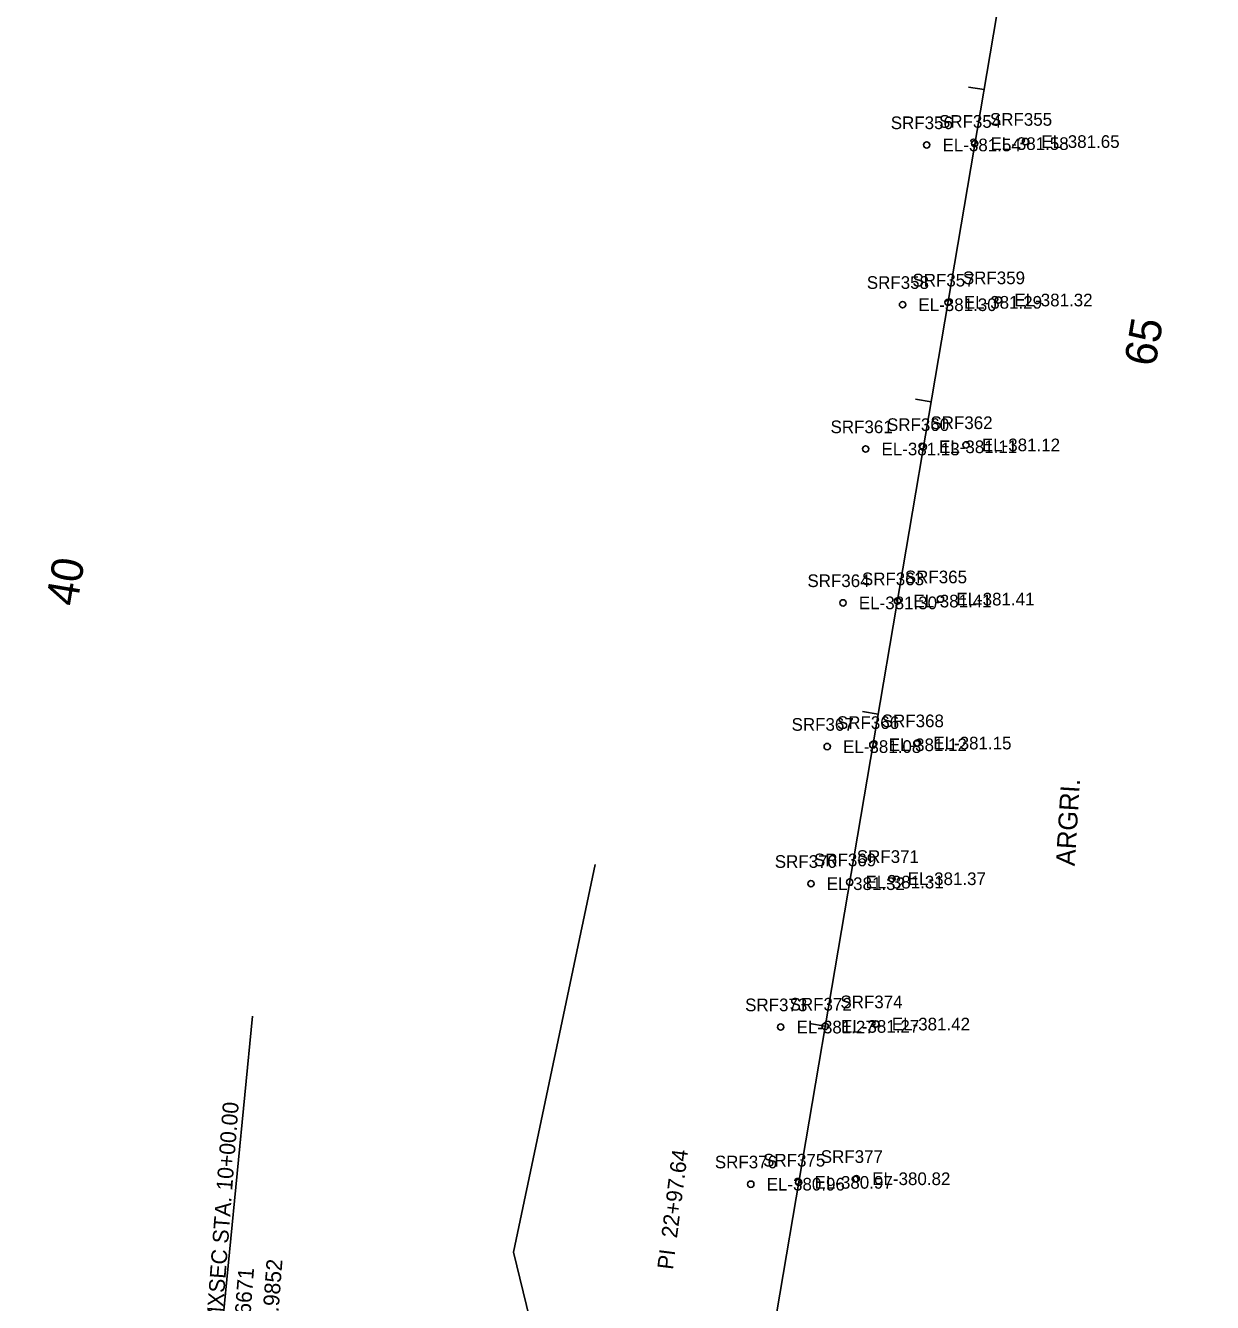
# Model space of a CAD drawing. Extents: x 1189978 to 1314812, y 571533 to 629339.
# Drawn here: x 1217063.1 to 1217437.7, y 621960.6 to 622363.9 of the extents above; entities that cross this region are included whole.
import ezdxf

# ---------------------------------------------------------------- set-up
doc = ezdxf.new("R2010")
doc.units = 0
for name, color, linetype in [('SURVEY - CENTERLINE - Preliminary Text', 7, 'Continuous'), ('SURVEY - DRAINAGE - Bridge Hydraulic Data with Text', 7, 'Continuous'), ('SURVEY - DRAINAGE - Natural Features', 7, 'Continuous'), ('SURVEY - DTM - Spot Points - Elevations', 7, 'Continuous'), ('SURVEY - DTM - Spot Points - Locators', 7, 'Continuous'), ('SURVEY - DTM - Spot Points - Point Numbers', 7, 'Continuous'), ('SURVEY - VEGETATION - Features with Text', 7, 'Continuous')]:
    doc.layers.add(name, color=color, linetype=linetype)

msp = doc.modelspace()

# ---------------------------------------------------------------- linework, layer by layer
at = {"layer": 'SURVEY - DRAINAGE - Bridge Hydraulic Data with Text'}
for p, q in [((1216830.75, 619188.62), (1217464.89, 622929.19)), ((1216830.75, 619188.62), (1217464.89, 622929.19)), ((1217365.62, 622343.61), (1217360.69, 622344.44)), ((1217348.9, 622245.01), (1217343.97, 622245.85)), ((1217332.19, 622146.42), (1217327.26, 622147.26)), ((1217315.47, 622047.83), (1217310.54, 622048.66)), ((1217268.04, 621768.04), (1217217.11, 621976.5))]:
    msp.add_line(p, q, dxfattribs=at)
msp.add_lwpolyline([(1217175.99, 621861.67), (1217122.6, 621926.79), (1217134.69, 622050.97)], dxfattribs=at)
at = {"layer": 'SURVEY - DRAINAGE - Natural Features'}
msp.add_line((1217242.9, 622098.93), (1217217.11, 621976.5), dxfattribs=at)
at = {"layer": 'SURVEY - DTM - Spot Points - Locators'}
for centre in [(1217347.52, 622326.14), (1217362.64, 622326.56), (1217378.72, 622327.21), (1217354.25, 622276.44), (1217370.19, 622277.17), (1217339.9, 622275.69), (1217359.93, 622231.41), (1217328.24, 622230.12), (1217346.4, 622230.81), (1217321.1, 622181.52), (1217338.31, 622182.09), (1217351.86, 622182.71), (1217316.11, 622136.14), (1217330.53, 622136.7), (1217344.6, 622137.25), (1217336.53, 622094.4), (1217310.97, 622092.84), (1217323.19, 622093.33), (1217301.44, 622047.56), (1217315.48, 622047.76), (1217331.51, 622048.5), (1217292, 621997.94), (1217307.12, 621998.51), (1217325.31, 621999.65)]:
    msp.add_circle(centre, 1, dxfattribs=at)

# ---------------------------------------------------------------- texts
at = {"layer": 'SURVEY - CENTERLINE - Preliminary Text'}
msp.add_text('65', height=10, rotation=80.2198, dxfattribs=at).set_placement((1217419.64, 622255.87))
at = {"layer": 'SURVEY - DRAINAGE - Bridge Hydraulic Data with Text'}
for s, height, rotation, p in [('40', 10, 80.378, (1217079.27, 622180.16)), ('DSTREAMXSEC STA. 10+00.00', 5, 85.6721, (1217123.03, 621926.47)), ('PI  22+97.64', 5, 82.7288, (1217267.4, 621970.78)), ('N 621861.6671', 5, 85.6721, (1217131.76, 621925.81)), ('E 1217175.9852', 5, 85.6721, (1217140.48, 621925.15))]:
    msp.add_text(s, height=height, rotation=rotation, dxfattribs=at).set_placement(p)
at = {"layer": 'SURVEY - DTM - Spot Points - Elevations'}
for s, p in [('EL-381.65', (1217383.72, 622325.21)), ('EL-381.54', (1217352.52, 622324.14)), ('EL-381.58', (1217367.64, 622324.56)), ('EL-381.30', (1217344.9, 622273.69)), ('EL-381.29', (1217359.25, 622274.44)), ('EL-381.32', (1217375.19, 622275.17)), ('EL-381.11', (1217351.4, 622228.81)), ('EL-381.12', (1217364.93, 622229.41)), ('EL-381.13', (1217333.24, 622228.12)), ('EL-381.41', (1217343.31, 622180.09)), ('EL-381.41', (1217356.86, 622180.71)), ('EL-381.30', (1217326.1, 622179.52)), ('EL-381.08', (1217321.11, 622134.14)), ('EL-381.12', (1217335.53, 622134.7)), ('EL-381.15', (1217349.6, 622135.25)), ('EL-381.31', (1217328.19, 622091.33)), ('EL-381.37', (1217341.53, 622092.4)), ('EL-381.32', (1217315.97, 622090.84)), ('EL-381.27', (1217306.44, 622045.56)), ('EL-381.27', (1217320.48, 622045.76)), ('EL-381.42', (1217336.51, 622046.5)), ('EL-380.96', (1217297, 621995.94)), ('EL-380.97', (1217312.12, 621996.51)), ('EL-380.82', (1217330.31, 621997.65))]:
    msp.add_text(s, height=4, dxfattribs=at).set_placement(p)
at = {"layer": 'SURVEY - DTM - Spot Points - Point Numbers'}
for s, p in [('SRF356', (1217336.17, 622331.14)), ('SRF354', (1217351.4, 622331.56)), ('SRF355', (1217367.48, 622332.21)), ('SRF357', (1217343.01, 622281.44)), ('SRF359', (1217358.93, 622282.17)), ('SRF358', (1217328.61, 622280.69)), ('SRF362', (1217348.69, 622236.41)), ('SRF361', (1217317.16, 622235.12)), ('SRF360', (1217334.98, 622235.81)), ('SRF364', (1217309.86, 622186.52)), ('SRF363', (1217327.07, 622187.09)), ('SRF365', (1217340.62, 622187.71)), ('SRF367', (1217304.87, 622141.14)), ('SRF366', (1217319.18, 622141.7)), ('SRF368', (1217333.32, 622142.25)), ('SRF371', (1217325.45, 622099.4)), ('SRF370', (1217299.56, 622097.84)), ('SRF369', (1217311.94, 622098.33)), ('SRF373', (1217290.2, 622052.56)), ('SRF372', (1217304.24, 622052.76)), ('SRF374', (1217320.27, 622053.5)), ('SRF376', (1217280.65, 622002.94)), ('SRF375', (1217295.88, 622003.51)), ('SRF377', (1217314.08, 622004.65))]:
    msp.add_text(s, height=4, dxfattribs=at).set_placement(p)
at = {"layer": 'SURVEY - VEGETATION - Features with Text'}
msp.add_text('ARGRI.', height=6, rotation=86.4699, dxfattribs=at).set_placement((1217394.24, 622098.29))

doc.saveas('drawing.dxf')
